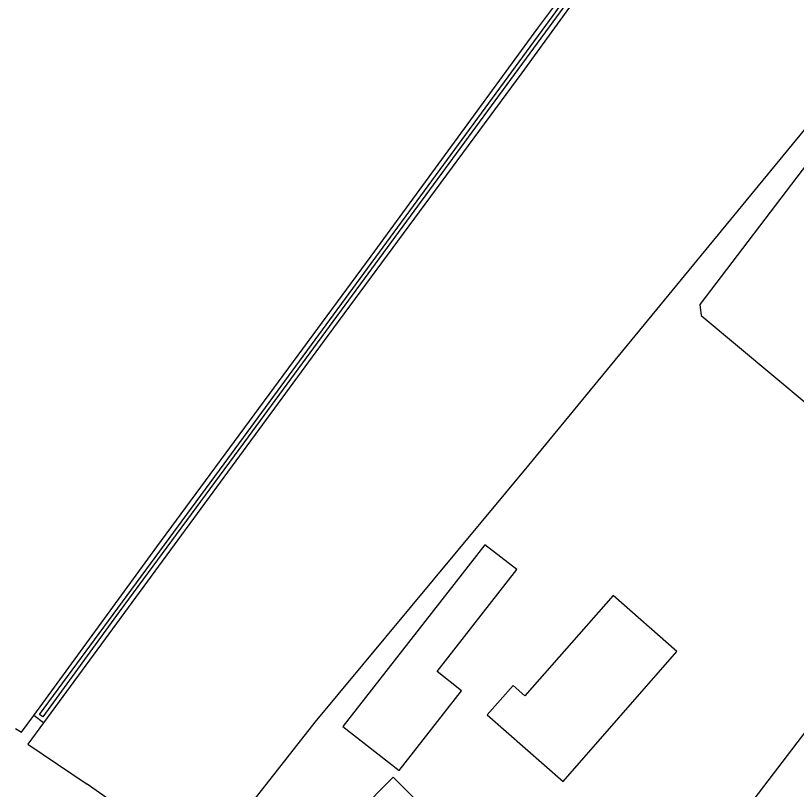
# Model space of a CAD drawing. Extents: x 136000 to 141014, y 402000 to 403500.
# Drawn here: x 136000 to 136150.5, y 402201.1 to 402350.2 of the extents above; entities that cross this region are included whole.
import ezdxf

# ---------------------------------------------------------------- set-up
doc = ezdxf.new("R2010")
doc.units = 0
for name, color, linetype in [('gg-afsc-draadraster', 7, 'Continuous'), ('gg-afsc-lijn draadraster', 7, 'Continuous'), ('gg-bbg-gedigitaliseerde bijgebouw', 7, 'Continuous'), ('gg-knt-bronhoudergrens', 7, 'Continuous'), ('gg-kntw-bovenkant insteek waterloop', 7, 'Continuous'), ('gg-kntw-waterlijn', 7, 'Continuous'), ('gt-grn-vlakafsluiter', 7, 'Continuous')]:
    doc.layers.add(name, color=color, linetype=linetype)

msp = doc.modelspace()

# ---------------------------------------------------------------- linework, layer by layer
at = {"layer": 'gg-afsc-draadraster'}
for p, q in [((136001.13, 402212.1), (136003.48, 402215.32)), ((136000, 402212.86), (136001.13, 402212.1)), ((136005.4, 402213.92), (136002.38, 402209.8)), ((136002.38, 402209.8), (136013.76, 402202.11))]:
    msp.add_line(p, q, dxfattribs=at)
for points in [[(136098.93, 402263.59), (136167.82, 402347.41), (136282.53, 402436.5), (136328.4, 402471.09), (136341.21, 402479.91), (136348.15, 402470.93)], [(136351.18, 402456.67), (136348.79, 402458.86), (136343.87, 402455.07), (136314.79, 402429.25), (136298.74, 402415.29), (136293.67, 402410.66), (136291.05, 402407.91), (136284.98, 402401.07), (136278.95, 402393.34), (136277.17, 402392.52), (136170.15, 402252.68), (136177.95, 402245.94), (136115.74, 402164.47)]]:
    msp.add_lwpolyline(points, dxfattribs=at)
at = {"layer": 'gg-afsc-lijn draadraster'}
for p, q in [((136100.66, 402347.79), (136120.78, 402375.13)), ((136068.53, 402303.9), (136100.66, 402347.79)), ((136027.22, 402247.83), (136068.53, 402303.9)), ((136003.48, 402215.32), (136027.22, 402247.83)), ((136001.13, 402212.1), (136003.48, 402215.32)), ((136000, 402212.86), (136001.13, 402212.1)), ((136005.4, 402213.92), (136002.38, 402209.8)), ((136002.38, 402209.8), (136013.76, 402202.11))]:
    msp.add_line(p, q, dxfattribs=at)
for points in [[(136098.93, 402263.59), (136167.82, 402347.41), (136282.53, 402436.5), (136328.4, 402471.09), (136341.21, 402479.91), (136348.15, 402470.93)], [(136351.18, 402456.67), (136348.79, 402458.86), (136343.87, 402455.07), (136314.79, 402429.25), (136298.74, 402415.29), (136293.67, 402410.66), (136291.05, 402407.91), (136284.98, 402401.07), (136278.95, 402393.34), (136277.17, 402392.52), (136170.15, 402252.68), (136177.95, 402245.94), (136115.74, 402164.47)]]:
    msp.add_lwpolyline(points, dxfattribs=at)
at = {"layer": 'gg-bbg-gedigitaliseerde bijgebouw'}
for points in [[(136063.09, 402213.22), (136073.93, 402204.75), (136085.94, 402220.12), (136081.23, 402223.8), (136096.59, 402243.47), (136090.45, 402248.26), (136063.09, 402213.22)], [(136090.89, 402215.46), (136105.51, 402202.64), (136127.45, 402227.69), (136115.14, 402238.47), (136098.17, 402219.11), (136095.86, 402221.14), (136090.89, 402215.46)], [(136059.36, 402189.91), (136072.78, 402203.43), (136079.95, 402196.28), (136066.6, 402182.83)]]:
    msp.add_lwpolyline(points, dxfattribs=at)
at = {"layer": 'gg-knt-bronhoudergrens'}
for points in [[(136181.52, 402274.18), (136206.18, 402306.38), (136270.64, 402390.92), (136277.05, 402399.05), (136283.76, 402407.01), (136290.98, 402414.59), (136306.49, 402428.7), (136330.03, 402449.84), (136343.77, 402461.09), (136343.87, 402470.86), (136341.41, 402475.13), (136284.2, 402431.66), (136242.42, 402399.51), (136202.88, 402368.75), (136179.58, 402351.47), (136165.97, 402337.93), (136152.61, 402321.79), (136131.84, 402294.54), (136132.1, 402292.42), (136166.78, 402263.55)], [(136036.13, 402186.54), (136057.75, 402214.06), (136098.93, 402263.59)]]:
    msp.add_lwpolyline(points, dxfattribs=at)
at = {"layer": 'gg-kntw-bovenkant insteek waterloop'}
for p, q in [((136100.66, 402347.79), (136120.78, 402375.13)), ((136068.53, 402303.9), (136100.66, 402347.79)), ((136027.22, 402247.83), (136068.53, 402303.9)), ((136003.48, 402215.32), (136027.22, 402247.83)), ((136005.4, 402213.92), (136003.48, 402215.32))]:
    msp.add_line(p, q, dxfattribs=at)
msp.add_lwpolyline([(136123.27, 402374.65), (136097.53, 402339.22), (136060.19, 402288.58), (136005.4, 402213.92)], dxfattribs=at)
at = {"layer": 'gg-kntw-waterlijn'}
msp.add_lwpolyline([(136020.51, 402446.48), (136053.52, 402423.39), (136096.56, 402393.88), (136122.9, 402375.46), (136044.83, 402269.02), (136019.95, 402235.33), (136005.22, 402215.08), (136004.61, 402215.51), (136040.18, 402263.87), (136103.57, 402350.24), (136121.62, 402375.31), (136113.69, 402381.14), (136071.7, 402409.98), (136026.6, 402441.11), (136019.64, 402445.98)], dxfattribs=at)
at = {"layer": 'gt-grn-vlakafsluiter'}
msp.add_line((136036.13, 402186.54), (136013.76, 402202.11), dxfattribs=at)

doc.saveas('drawing.dxf')
